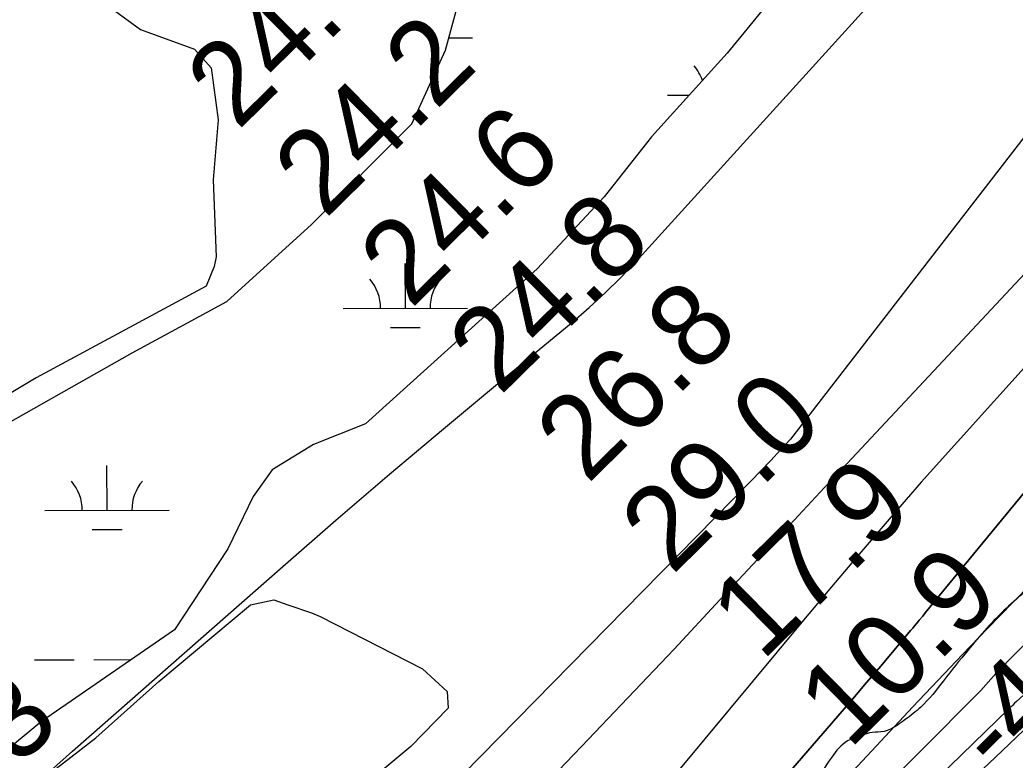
# Model space of a CAD drawing. Extents: x 3361039 to 3398939, y 576572 to 602007.
# Drawn here: x 3383096 to 3383897, y 596649 to 597245 of the extents above; entities that cross this region are included whole.
import ezdxf

# ---------------------------------------------------------------- set-up
doc = ezdxf.new("R2010")
doc.units = 0
for name, color, linetype in [('V-RIVR-EDGE', 7, 'Continuous'), ('V-RIVR-RANG', 7, 'Continuous'), ('V-SITE-VEGE', 7, 'Continuous'), ('V-TOPO-DPTH', 7, 'Continuous'), ('V-TOPO-MAJR', 7, 'Continuous'), ('V-TOPO-MINR', 7, 'Continuous'), ('V-TOPO-WATR', 7, 'Continuous'), ('V-WETL-SWMP', 7, 'Continuous')]:
    doc.layers.add(name, color=color, linetype=linetype)

msp = doc.modelspace()

# ---------------------------------------------------------------- linework, layer by layer
at = {"layer": 'V-RIVR-EDGE'}
msp.add_spline([(3385319.86, 599617.15), (3385311.39, 599591.95), (3385309.54, 599580.62), (3385310.59, 599561.97), (3385309.8, 599540.04), (3385308.68, 599529.81), (3385307.52, 599501.66), (3385304.54, 599481.93), (3385297.17, 599457.09), (3385296.76, 599438.82), (3385298.14, 599405.91), (3385297.68, 599368.63), (3385295.77, 599332.81), (3385287.26, 599291.52), (3385284.63, 599264.11), (3385282.72, 599231.95), (3385283.32, 599178.94), (3385278.73, 599095.25), (3385275.01, 599070.76), (3385273.84, 599040.43), (3385273.03, 599006.07), (3385269.62, 598960.75), (3385265.86, 598917.99), (3385263.63, 598902.64), (3385261.39, 598885.1), (3385260.29, 598881.08), (3385260.27, 598873.4), (3385266.07, 598855.48), (3385266.05, 598847.07), (3385265.66, 598835.74), (3385265.62, 598820.02), (3385266.69, 598810.15), (3385270.68, 598798.07), (3385270.66, 598787.11), (3385270.21, 598755.31), (3385266.83, 598719.86), (3385263.83, 598689.16), (3385264.17, 598678.19), (3385267.07, 598668.68), (3385269.62, 598665.38), (3385269.61, 598659.53), (3385260.07, 598643.47), (3385251.63, 598631.8), (3385249.4, 598618.64), (3385248.27, 598602.93), (3385245.65, 598579.9), (3385243.81, 598574.42), (3385238.3, 598564.93), (3385233.54, 598559.1), (3385232.43, 598554.35), (3385230.94, 598543.02), (3385228.32, 598518.17), (3385228.63, 598496.97), (3385228.23, 598484.17), (3385221.26, 598470.3), (3385216.12, 598462.64), (3385209.51, 598451.32), (3385204, 598441.46), (3385200.7, 598435.99), (3385196.66, 598426.86), (3385194.08, 598419.56), (3385195.47, 598392.5), (3385191.41, 598375.7), (3385185.53, 598362.19), (3385174.52, 598344.3), (3385170.86, 598341.02), (3385151.07, 598321.69), (3385142.28, 598314.41), (3385135.68, 598306.75), (3385131.27, 598296.16), (3385129.05, 598288.12), (3385126.47, 598277.89), (3385127.53, 598264.36), (3385129.31, 598245.71), (3385125.6, 598223.79), (3385121.16, 598200.41), (3385126.63, 598197.1), (3385126.62, 598193.08), (3385120.36, 598174.82), (3385117.8, 598173.73), (3385103.9, 598168.28), (3385087.43, 598162.11), (3385067.66, 598146.44), (3385054.45, 598126.36), (3385045.25, 598101.53), (3385041.89, 598073.76), (3385035.63, 598055.13), (3385018.38, 598028.12), (3385003.34, 598008.42), (3384987.56, 597982.14), (3384972.52, 597960.61), (3384967.01, 597952.21), (3384958.55, 597929.94), (3384948.63, 597908.39), (3384939.08, 597890.87), (3384932.49, 597887.96), (3384925.16, 597879.21), (3384919.66, 597871.55), (3384916.34, 597859.12), (3384911.12, 597818.56), (3384903.77, 597803.96), (3384893.15, 597793.38), (3384877.04, 597782.82), (3384864.22, 597774.45), (3384852.5, 597763.14), (3384846.64, 597759.87), (3384841.87, 597754.4), (3384836.75, 597752.22), (3384831.26, 597751.13), (3384825.42, 597751.15), (3384821.02, 597748.96), (3384808.57, 597737.3), (3384797.56, 597723.07), (3384783.29, 597717.62), (3384768.67, 597716.56), (3384763.55, 597714.38), (3384758.06, 597711.47), (3384756.58, 597707.45), (3384756.57, 597700.14), (3384757.98, 597681.86), (3384759.43, 597674.91), (3384767.08, 597666.85), (3384767.8, 597662.1), (3384764.11, 597648.21), (3384754.94, 597633.61), (3384742.47, 597618.29), (3384735.15, 597613.56), (3384730.03, 597611.01), (3384722.72, 597611.03), (3384718.33, 597611.41), (3384713.57, 597609.96), (3384708.45, 597607.41), (3384700.76, 597602.68), (3384682.45, 597588.83), (3384665.26, 597583.39), (3384655.38, 597579.76), (3384649.52, 597574.66), (3384639.98, 597561.89), (3384632.63, 597546.55), (3384628.58, 597534.5), (3384628.92, 597525.72), (3384632.93, 597520.96), (3384635.47, 597511.82), (3384635.46, 597506.33), (3384632.16, 597502.69), (3384610.17, 597481.9), (3384595.14, 597464.76), (3384587.81, 597457.83), (3384578.65, 597445.43), (3384573.51, 597437.76), (3384572.03, 597431.55), (3384572.02, 597425.34), (3384577.46, 597411.43), (3384577.45, 597406.32), (3384568.63, 597387.33), (3384559.44, 597366.52), (3384558.34, 597365.42), (3384549.56, 597362.52), (3384541.15, 597358.88), (3384528.33, 597350.87), (3384500.11, 597319.87), (3384474.46, 597295.08), (3384441.5, 597273.59), (3384418.07, 597259.03), (3384397.58, 597248.11), (3384366.82, 597225.89), (3384340.8, 597201.83), (3384306.01, 597173.77), (3384286.58, 597152.98), (3384263.48, 597126.35), (3384241.84, 597096.06), (3384215.09, 597069.81), (3384190.92, 597052.69), (3384183.61, 597050.51), (3384172.27, 597049.81), (3384159.85, 597052.04), (3384147.8, 597056.09), (3384140.85, 597056.83), (3384133.18, 597056.49), (3384126.59, 597053.58), (3384115.61, 597048.12), (3384093.62, 597026.61), (3384081.16, 597014.21), (3384070.52, 596998.52), (3384058.39, 596970.04), (3384050.65, 596943.37), (3384045.12, 596924.74), (3384039.6, 596909.77), (3384031.17, 596902.11), (3384022.38, 596896.29), (3384002.63, 596888.66), (3383996.41, 596886.85), (3383978.08, 596865.69), (3383967.8, 596848.9), (3383957.89, 596831.01), (3383942.86, 596814.6), (3383926.37, 596800.38), (3383906.6, 596785.81), (3383874.35, 596755.55), (3383858.96, 596737.68), (3383839.52, 596713.23), (3383821.19, 596692.08), (3383808.37, 596681.87), (3383788.98, 596672.05), (3383779.83, 596671.34), (3383773.61, 596669.16), (3383762.27, 596664.81), (3383749.45, 596651.68), (3383732.57, 596626.13), (3383706.17, 596595.49), (3383686.38, 596574.7), (3383681.61, 596567.77), (3383672.43, 596549.15), (3383669.49, 596544.04), (3383657.04, 596537.49), (3383644.61, 596534.6), (3383640.58, 596532.41), (3383632.88, 596521.1), (3383623.7, 596505.04), (3383610.87, 596491.18), (3383602.45, 596484.99), (3383599.16, 596484.26), (3383594.41, 596485.37), (3383574.99, 596469.7), (3383560.34, 596456.94), (3383544.59, 596441.99), (3383533.98, 596440.92), (3383517.17, 596443.52), (3383504.02, 596447.58), (3383494.15, 596447.6), (3383486.11, 596446.53), (3383468.91, 596437.79), (3383449.5, 596423.22), (3383441.06, 596412.64), (3383427.5, 596398.78), (3383422, 596391.85), (3383417.6, 596385.28), (3383416.13, 596380.53), (3383414.28, 596373.23), (3383414.26, 596363.72), (3383418.21, 596338.49), (3383422.21, 596326.42), (3383429.48, 596311.05), (3383433.47, 596299.7), (3383431.98, 596289.11), (3383422.08, 596275.97), (3383408.15, 596260.29), (3383387.63, 596240.23), (3383367.12, 596223.83), (3383352.47, 596212.54), (3383337.46, 596204.53), (3383311.84, 596191.8), (3383284.04, 596182), (3383274.15, 596173.98), (3383259.49, 596158.3), (3383244.45, 596137.87), (3383231.23, 596114.51), (3383201.89, 596074), (3383183.56, 596053.21), (3383176.59, 596045.92), (3383169.63, 596037.16), (3383154.96, 596017.82), (3383136.61, 595991.18), (3383123.42, 595975.13), (3383109.14, 595966.03), (3383090.1, 595956.57), (3383070.72, 595951.14), (3383044.39, 595947.18), (3383011.84, 595942.14), (3382982.59, 595939.29), (3382960.64, 595934.23), (3382941.62, 595928.06), (3382928.81, 595919.69), (3382906.1, 595901.83), (3382880.1, 595885.81), (3382857.4, 595868.32), (3382833.23, 595852.29), (3382824.44, 595844.64), (3382818.2, 595833.69), (3382810.14, 595827.13), (3382799.89, 595821.31), (3382776.11, 595812.23), (3382746.08, 595790.37), (3382726.29, 595771.77), (3382717.85, 595757.9), (3382716.37, 595752.42), (3382716.35, 595740.73), (3382715.58, 595726.11), (3382711.89, 595711.49), (3382701.96, 595688.12), (3382682.89, 595664.41), (3382657.61, 595639.98), (3382621.72, 595611.92), (3382590.94, 595585.31), (3382557.62, 595562), (3382515.51, 595531.4), (3382468.28, 595501.9), (3382399.07, 595451.63), (3382354.76, 595420.3), (3382329.85, 595402.09), (3382312.28, 595391.53), (3382279.35, 595376.99), (3382250.06, 595361.71), (3382227.75, 595354.82), (3382194.09, 595344.3), (3382150.18, 595326.5), (3382116.16, 595314.88), (3382080.66, 595299.25), (3382061.26, 595288.33), (3382039.67, 595281.08), (3382015.9, 595274.56), (3381988.82, 595263.66), (3381924.8, 595242.25), (3381888.21, 595229.54), (3381851.64, 595223.78), (3381811.79, 595222.79), (3381786.93, 595221.02), (3381761.33, 595213.77), (3381741.93, 595206.14), (3381717.04, 595193.05), (3381692.87, 595175.19), (3381667.97, 595156.98), (3381621.11, 595130.04), (3381567.31, 595103.13), (3381511.32, 595078.41), (3381469.97, 595060.6), (3381438.13, 595044.23), (3381400.81, 595031.52), (3381367.52, 595022.47), (3381328.03, 595016.35), (3381309.02, 595017.13), (3381273.58, 595022.33), (3381264.44, 595022.36), (3381246.52, 595019.48), (3381219.45, 595012.23), (3381174.48, 595010.88), (3381152.92, 595011.67), (3381127.69, 595010.63), (3381092.59, 595005.97), (3381064.44, 595003.48), (3381034.8, 594994.05), (3381008.82, 594981.32), (3380980.63, 594964.57), (3380946.57, 594940.89), (3380922.03, 594921.22), (3380915.8, 594913.55), (3380913.22, 594905.88), (3380904.43, 594898.96), (3380882.83, 594884.39), (3380865.62, 594873.83), (3380856.48, 594871.3), (3380842.94, 594868.41), (3380834.89, 594864.04), (3380818.77, 594848.36), (3380800.46, 594836.34), (3380772.28, 594821.43), (3380760.93, 594817.07), (3380757.27, 594813.06), (3380750.68, 594808.32), (3380738.23, 594802.14), (3380723.6, 594798.88), (3380707.16, 594800.38), (3380694.73, 594802.24), (3380689.62, 594805.18), (3380685.26, 594813.6), (3380685.27, 594820.54), (3380683.83, 594829.69), (3380676.2, 594844.69), (3380655.78, 594865.21), (3380634.98, 594880.62), (3380615.26, 594889.44), (3380601.01, 594894.23), (3380590.78, 594893.16), (3380583.47, 594895.37), (3380575.81, 594899.77), (3380572.16, 594902.34), (3380566.32, 594907.47), (3380560.09, 594900.54), (3380548.73, 594890.7), (3380542.5, 594883.77), (3380535.89, 594871.72), (3380534.04, 594860.4), (3380532.56, 594853.46), (3380527.41, 594843.96), (3380512.75, 594827.19), (3380501.02, 594811.86), (3380491.1, 594793.61), (3380468.36, 594761.13), (3380453.69, 594741.06), (3380439.04, 594729.77), (3380420, 594719.94), (3380389.99, 594704.66), (3380353.4, 594689.04), (3380320.11, 594680.71), (3380292.66, 594665.06), (3380267.77, 594652.33), (3380251.3, 594646.15), (3380229.71, 594635.61), (3380197.13, 594617.41), (3380178.83, 594608.68), (3380146.63, 594596.7), (3380094.32, 594580.74), (3380046.39, 594564.41), (3380003.58, 594547.34), (3379965.9, 594536.83), (3379941.4, 594531.41), (3379928.97, 594529.98), (3379910.31, 594526), (3379887.27, 594519.48), (3379863.14, 594517.34), (3379841.92, 594512.64), (3379826.55, 594505.37), (3379800.92, 594489.35), (3379772.01, 594474.07), (3379738.35, 594464.28), (3379722.62, 594458.84), (3379694.08, 594446.48), (3379674.68, 594438.85), (3379654.94, 594434.88), (3379623.86, 594432.03), (3379592.04, 594427.36), (3379570.47, 594423.76), (3379542.66, 594414.69), (3379515.96, 594407.44), (3379503.51, 594401.26), (3379489.97, 594395.08), (3379466.93, 594388.55), (3379430.71, 594377.31), (3379379.12, 594357.7), (3379353.14, 594348.26), (3379334.85, 594343.55), (3379316.19, 594335.92), (3379302.28, 594329.01), (3379279.22, 594316.27), (3379263.85, 594306.44), (3379246.65, 594300.27), (3379225.06, 594290.82), (3379184.8, 594269.72), (3379153.33, 594255.9), (3379134.65, 594244.62), (3379112.32, 594230.05), (3379083.75, 594208.55), (3379059.6, 594196.19), (3379026.66, 594179.09), (3379000.68, 594170.38), (3378975.43, 594159.84), (3378928.93, 594130.34), (3378879.51, 594101.22), (3378845.83, 594079.01), (3378832.64, 594069.17), (3378785.43, 594044.8), (3378733.45, 594018.24), (3378688.06, 593992.4), (3378659.89, 593980.77), (3378638.65, 593968.39), (3378601.3, 593940.7), (3378552.59, 593903.54), (3378520.01, 593884.24), (3378468.39, 593853.67), (3378415.32, 593828.21), (3378382.75, 593811.84), (3378354.19, 593794), (3378320.86, 593766.3), (3378294.47, 593738.58), (3378277.62, 593725.1), (3378246.16, 593714.21), (3378222.01, 593708.06), (3378198.61, 593704.09), (3378184.71, 593700.84), (3378170.43, 593691.73), (3378149.19, 593676.07), (3378110.36, 593643.63), (3378072.65, 593618.5), (3378039.32, 593594.46), (3377997.95, 593566.78), (3377967.92, 593544.92), (3377933.49, 593516.13), (3377904.2, 593497.19), (3377862.83, 593473.9), (3377818.54, 593450.61), (3377791.08, 593430.94), (3377768.73, 593412.72), (3377749.67, 593388.64), (3377728.03, 593361.64), (3377695.07, 593334.31), (3377661.36, 593305.88), (3377617.78, 593271.26), (3377586.63, 593241.72), (3377549.65, 593215.13), (3377484.1, 593167.77), (3377437.59, 593133.53), (3377406.08, 593106.19), (3377382.27, 593085.04), (3377318.84, 593008.07), (3377284.74, 592967.94), (3377215.47, 592893.91), (3377171.11, 592842.48), (3377138.85, 592804.17), (3377088.65, 592754.95), (3377046.13, 592708.26), (3376960.03, 592629.88), (3376947.21, 592616.39), (3376906.35, 592574.91)], degree=3, dxfattribs=at)
at = {"layer": 'V-SITE-VEGE'}
for points in [[(3383131.44, 597282.19), (3383193.19, 597237.07), (3383236.72, 597221.23), (3383250.18, 597206.19), (3383255.72, 597164.23), (3383251.76, 597115.95), (3383254.13, 597054.2), (3383252.54, 597046.29), (3383246.21, 597030.45), (3383109.26, 596956.84), (3382999.23, 596891.15), (3382919.27, 596831.78), (3382848.82, 596772.42), (3382742.74, 596682.18), (3382661.99, 596622.81), (3382610.54, 596588.78)], [(3383050.51, 596585.11), (3383157.37, 596667.44), (3383208.04, 596712.55), (3383281.66, 596774.3), (3383300.66, 596778.25), (3383311.74, 596774.29), (3383330.74, 596767.96), (3383337.86, 596764.79), (3383420.19, 596722.83), (3383439.98, 596704.63), (3383440.77, 596691.17), (3383410.69, 596660.3), (3383363.98, 596621.51), (3383324.4, 596579.56), (3383242.86, 596490.11), (3383179.53, 596426.79), (3383113.03, 596370.59), (3383071.08, 596354.76)]]:
    msp.add_lwpolyline(points, dxfattribs=at)
at = {"layer": 'V-TOPO-DPTH'}
for points in [[(3383462.7, 596347.99), (3383757.91, 596688.88), (3383767.74, 596700.28), (3383777.55, 596711.71), (3383787.31, 596723.17), (3383797.04, 596734.66), (3383812.94, 596753.52), (3383814.69, 596755.6), (3383816.44, 596757.69), (3383818.17, 596759.79), (3383819.9, 596761.9), (3383822.65, 596765.26), (3383824.76, 596767.83), (3384348.85, 597404.02)], [(3382383.17, 595402.2), (3382699.58, 595621.08), (3382854.82, 595733.08), (3382879.55, 595750.05), (3382894.05, 595759.38), (3382907.7, 595770.42), (3383134.72, 595992.07), (3383410.35, 596245.96), (3383426.57, 596262.95), (3383447.05, 596282.48), (3383573.37, 596406.48), (3383769.69, 596605.22), (3383869.55, 596705.44), (3383881.5, 596719.04), (3383931.01, 596769.15), (3384294.53, 597098.6), (3384387.52, 597175.85), (3384438.7, 597214.88), (3384476.25, 597248.85)], [(3384476.25, 597248.85), (3384438.7, 597214.88), (3384387.52, 597175.85), (3384294.53, 597098.6), (3383931.01, 596769.15), (3383881.5, 596719.04), (3383869.55, 596705.44), (3383769.69, 596605.22), (3383573.37, 596406.48), (3383447.05, 596282.48), (3383426.57, 596262.95), (3383410.35, 596245.96), (3383134.72, 595992.07), (3382907.7, 595770.42), (3382894.05, 595759.38), (3382879.55, 595750.05), (3382854.82, 595733.08), (3382699.58, 595621.08), (3382383.17, 595402.2)], [(3383259.11, 596054.25), (3383325.28, 596117.19), (3383404.28, 596193.11), (3383430.62, 596218.45), (3383456.94, 596243.82), (3383483.23, 596269.21), (3383509.5, 596294.61), (3383634.4, 596415.54), (3383680.07, 596459.64), (3383725.82, 596503.65), (3383771.69, 596547.55), (3383817.64, 596591.36), (3383852.05, 596624.08), (3383880.88, 596651.43), (3383909.77, 596678.73), (3383938.72, 596705.96), (3383967.72, 596733.14), (3384288.52, 597032.99), (3384325.82, 597068.36), (3384362.77, 597104.09), (3384399.2, 597140.36), (3384435.28, 597176.97), (3384495.49, 597238.97), (3384501.13, 597244.93)], [(3384501.13, 597244.93), (3384495.49, 597238.97), (3384435.28, 597176.97), (3384399.2, 597140.36), (3384362.77, 597104.09), (3384325.82, 597068.36), (3384288.52, 597032.99), (3383967.72, 596733.14), (3383938.72, 596705.96), (3383909.77, 596678.73), (3383880.88, 596651.43), (3383852.05, 596624.08), (3383817.64, 596591.36), (3383771.69, 596547.55), (3383725.82, 596503.65), (3383680.07, 596459.64), (3383634.4, 596415.54), (3383509.5, 596294.61), (3383483.23, 596269.21), (3383456.94, 596243.82), (3383430.62, 596218.45), (3383404.28, 596193.11), (3383325.28, 596117.19), (3383259.11, 596054.25)]]:
    msp.add_lwpolyline(points, dxfattribs=at)
at = {"layer": 'V-TOPO-MAJR'}
for points in [[(3384140.29, 597455.68), (3383716.21, 596907.47), (3383708.37, 596898.9), (3383700.45, 596890.39), (3383692.43, 596881.98), (3383684.33, 596873.64), (3383409.14, 596593.6), (3383385.17, 596569.72), (3383360.86, 596546.2), (3383336.06, 596523.2), (3383310.93, 596500.55), (3383285.03, 596478.85), (3383258.47, 596458.06), (3383230.89, 596438.62), (3383202.64, 596420.09), (3383128.91, 596374.34), (3383062.04, 596336.34)], [(3383567.21, 597025.16), (3383579.52, 597037.32), (3383591.5, 597049.82), (3383868.38, 597355.01)], [(3383085.91, 596608.54), (3383103.2, 596624.86), (3383120.76, 596640.88), (3383138.5, 596656.7), (3383307.75, 596805.14), (3383350.56, 596842.34), (3383393.59, 596879.28), (3383436.95, 596915.83), (3383480.53, 596952.11), (3383541.28, 597002.23), (3383554.41, 597013.52), (3383567.21, 597025.16)]]:
    msp.add_lwpolyline(points, dxfattribs=at)
at = {"layer": 'V-TOPO-MINR'}
for points in [[(3384298.8, 597402.94), (3383821.34, 596873.06), (3383797.2, 596845.03), (3383773.17, 596816.92), (3383749.3, 596788.66), (3383725.54, 596760.31), (3383607.77, 596618.95), (3383568.21, 596572.22), (3383528.16, 596525.91), (3383487.38, 596480.25), (3383446.11, 596435.01), (3383386.46, 596370.65), (3383374.45, 596358.12), (3383362.17, 596345.87), (3383349.49, 596334.05), (3383336.53, 596322.5), (3382786.35, 595900.85)], [(3384348.85, 597404.02), (3383824.76, 596767.83), (3383822.65, 596765.26), (3383819.9, 596761.9), (3383818.17, 596759.79), (3383816.44, 596757.69), (3383814.69, 596755.6), (3383812.94, 596753.52), (3383797.04, 596734.66), (3383787.31, 596723.17), (3383777.55, 596711.71), (3383767.74, 596700.28), (3383757.91, 596688.88), (3383462.7, 596347.99)], [(3384128.36, 597279.85), (3383959.14, 597098.69), (3383754, 596879.67), (3383743.56, 596868.52), (3383733.14, 596857.35), (3383722.72, 596846.18), (3383712.32, 596834.99), (3383659.53, 596778.18), (3383622.61, 596738.7), (3383585.53, 596699.37), (3383548.19, 596660.29), (3383510.69, 596621.36), (3383337.95, 596443.19), (3383320.77, 596426.1), (3383303.21, 596409.43), (3382720.43, 595987.79), (3382718.08, 595986.38), (3382715.64, 595985.13), (3382713.95, 595984.44), (3382710.49, 595983.15), (3382709.29, 595982.68), (3382708.1, 595982.2), (3382092.52, 595684.52)], [(3384380.32, 597270.17), (3384353.75, 597242.79), (3384327.14, 597215.46), (3384300.47, 597188.19), (3384273.75, 597160.96), (3383895.12, 596776.04), (3383874.86, 596755.29), (3383854.71, 596734.43), (3383834.72, 596713.41), (3383814.84, 596692.29), (3383637.34, 596502.27), (3383602.07, 596464.86), (3383566.6, 596427.65), (3383530.79, 596390.76), (3383494.77, 596354.08), (3383438.06, 596296.84), (3383430.18, 596288.98), (3383422.24, 596281.18), (3383414.21, 596273.48), (3383406.12, 596265.83), (3383312.97, 596178.87), (3383257.84, 596128.27), (3383202.13, 596078.33), (3383145.57, 596029.35)], [(3384495.57, 597253.01), (3384471.58, 597228.38), (3384457.14, 597213.8), (3384442.54, 597199.37), (3384427.72, 597185.17), (3384412.74, 597171.13), (3383917.02, 596713.92), (3383913.7, 596710.87), (3383910.39, 596707.83), (3383907.07, 596704.79), (3383903.74, 596701.75), (3383898.16, 596696.66), (3383896.58, 596695.17), (3383894.82, 596693.44), (3383892.06, 596690.71), (3383484.89, 596295.33), (3383464.96, 596275.99), (3383445, 596256.68), (3383425.01, 596237.39), (3383405, 596218.13), (3383064.75, 595890.96)], [(3384501.13, 597244.93), (3384495.49, 597238.97), (3384435.28, 597176.97), (3384399.2, 597140.36), (3384362.77, 597104.09), (3384325.82, 597068.36), (3384288.52, 597032.99), (3383967.72, 596733.14), (3383938.72, 596705.96), (3383909.77, 596678.73), (3383880.88, 596651.43), (3383852.05, 596624.08), (3383817.64, 596591.36), (3383771.69, 596547.55), (3383725.82, 596503.65), (3383680.07, 596459.64), (3383634.4, 596415.54), (3383509.5, 596294.61), (3383483.23, 596269.21), (3383456.94, 596243.82), (3383430.62, 596218.45), (3383404.28, 596193.11), (3383325.28, 596117.19), (3383259.11, 596054.25)]]:
    msp.add_lwpolyline(points, dxfattribs=at)
at = {"layer": 'V-TOPO-WATR'}
msp.add_lwpolyline([(3382383.17, 595402.2), (3382699.58, 595621.08), (3382854.82, 595733.08), (3382879.55, 595750.05), (3382894.05, 595759.38), (3382907.7, 595770.42), (3383134.72, 595992.07), (3383410.35, 596245.96), (3383426.57, 596262.95), (3383447.05, 596282.48), (3383573.37, 596406.48), (3383769.69, 596605.22), (3383869.55, 596705.44), (3383881.5, 596719.04), (3383931.01, 596769.15), (3384294.53, 597098.6), (3384387.52, 597175.85), (3384438.7, 597214.88), (3384476.25, 597248.85)], dxfattribs=at)
at = {"layer": 'V-WETL-SWMP'}
for p, q in [((3383441.29, 597230.16), (3383460.35, 597230.21)), ((3383667.22, 597220.32), (3383667.22, 597220.35)), ((3383617.32, 597184.21), (3383634.76, 597184.26)), ((3383406.36, 597012.82), (3383406.26, 597048.82)), ((3383356.36, 597012.68), (3383456.36, 597012.96)), ((3383394.4, 596997.35), (3383418.4, 596997.42)), ((3383166.34, 596850.29), (3383166.24, 596886.29)), ((3383116.34, 596850.15), (3383216.34, 596850.43)), ((3383154.38, 596834.83), (3383178.38, 596834.89)), ((3383107.82, 596730.06), (3383139.82, 596730.15)), ((3383155.82, 596730.19), (3383185.72, 596730.27))]:
    msp.add_line(p, q, dxfattribs=at)
for points in [[(3383722.43, 597287.78), (3383665.35, 597218.03), (3383604.31, 597150.65), (3383566.25, 597102.29), (3383512.34, 597044.43), (3383374.4, 596919.97), (3383332.39, 596903.33), (3383299.09, 596882.72), (3383284.03, 596861.32), (3383263.42, 596819.3), (3383220.6, 596754.3), (3383113.58, 596680.58), (3383000.22, 596587.05), (3382936, 596545.04), (3382751.29, 596416.62), (3382706.1, 596392.05), (3382633.96, 596365.1)], [(3382575.31, 596545.85), (3382662.51, 596593.41), (3382771.12, 596685.36), (3382838.51, 596737.67), (3382914.61, 596804.26), (3383011.33, 596874.81), (3383078.71, 596916.03), (3383186.53, 596977.06), (3383262.63, 597018.28), (3383330.81, 597080.11), (3383411.67, 597160.96), (3383438.63, 597220.42), (3383450.52, 597264.02)]]:
    msp.add_lwpolyline(points, dxfattribs=at)
for centre, start, end in [((3383612.08, 597184.67), 18.82849, 40.93014), ((3383351.12, 597013.14), 359.38648, 40.93014), ((3383461.6, 597013.45), 139.38648, 180.93014), ((3383111.09, 596850.61), 359.38648, 40.93014), ((3383221.58, 596850.92), 139.38648, 180.93014)]:
    msp.add_arc(centre, 35.25, start, end, dxfattribs=at)

# ---------------------------------------------------------------- texts
at = {"layer": 'V-RIVR-RANG'}
for s, rotation, p in [('24.8', 44.53833, (3383271.59, 597155.13)), ('24.2', 44.53833, (3383341.9, 597084.03)), ('24.6', 44.53833, (3383410.9, 597011.63)), ('24.8', 44.53833, (3383482.54, 596941.82)), ('26.8', 44.53833, (3383552.85, 596870.72)), ('29.0', 44.53833, (3383621.1, 596797.58)), ('17.9', 44.53833, (3383693.3, 596728.33)), ('10.9', 44.53833, (3383763.61, 596657.23)), ('-4', 44.53833, (3383883.76, 596635.15)), ('22.3', 42.72833, (3383002.6, 596558.62))]:
    msp.add_text(s, height=67, rotation=rotation, dxfattribs=at).set_placement(p)

doc.saveas('drawing.dxf')
